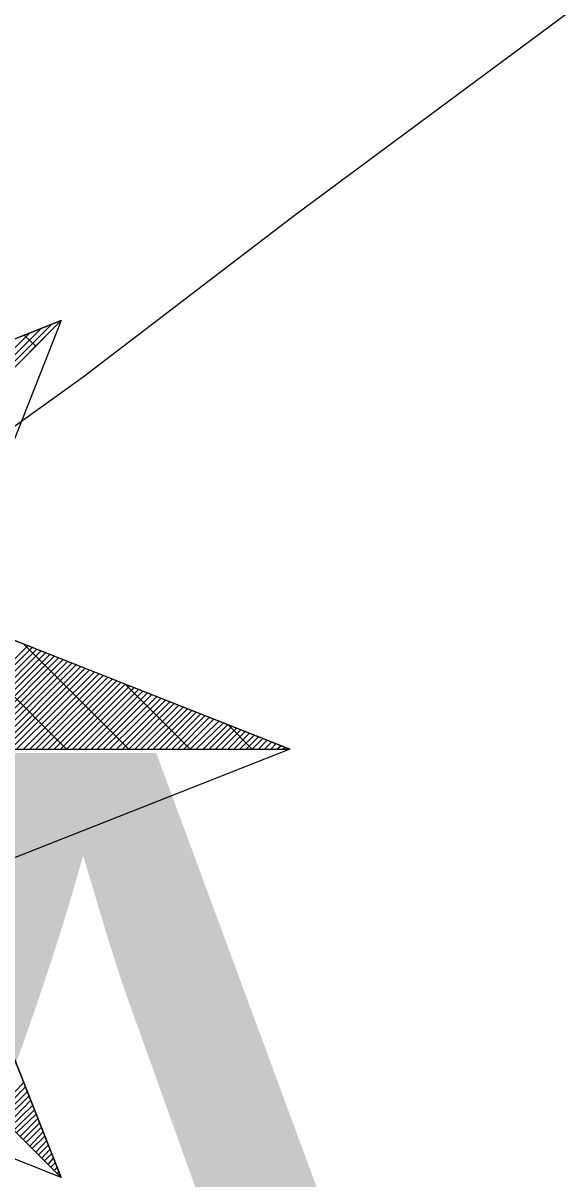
# Model space of a CAD drawing. Extents: x -729889 to -691139, y -995431 to -974354.
# Drawn here: x -725499.035 to -725497.971, y -978448.674 to -978446.378 of the extents above; entities that cross this region are included whole.
import ezdxf

# ---------------------------------------------------------------- set-up
doc = ezdxf.new("R2010")
doc.units = 0
for name, color, linetype in [('Atributy', 7, 'Continuous'), ('Skutečně zaměřené kabelové vedení', 7, 'Continuous'), ('Světelný bod se zemním svítidlem', 7, 'Continuous')]:
    doc.layers.add(name, color=color, linetype=linetype)

# ---------------------------------------------------------------- blocks, each defined once
blk = doc.blocks.new('Světlo')
at = {"layer": 'Světelný bod se zemním svítidlem'}
for p, q in [((0.8504, 0.8504), (0.2957, 0.6313)), ((0.2957, 0.6313), (0.8504, 0.8504)), ((0.3687, 0.3687), (0.8504, 0.8504)), ((0.8504, 0.8504), (0.3687, 0.3687)), ((0.8504, 0.8504), (0.6209, 0.2696)), ((0.3617, 0.3983), (0.7878, 0.8261)), ((0.3635, 0.3878), (0.8087, 0.833)), ((0.367, 0.3791), (0.8296, 0.8417)), ((0.8, 0.8), (0.7774, 0.8209)), ((1.3043, 0), (0.3687, 0.3687)), ((0.8609, 0), (0.5722, 0.2887)), ((0.6209, 0.2696), (1.3043, 0)), ((0.9843, 0), (0.7757, 0.2087)), ((0.5774, 0), (0.7843, 0.2052)), ((0.5896, 0), (0.793, 0.2017)), ((0.6035, 0), (0.8017, 0.1983)), ((0.6157, 0), (0.8104, 0.1948)), ((0.6278, 0), (0.8191, 0.1913)), ((0.64, 0), (0.8278, 0.1878)), ((0.6522, 0), (0.8365, 0.1843)), ((0.6643, 0), (0.8452, 0.1809)), ((0.6765, 0), (0.8539, 0.1774)), ((0.6887, 0), (0.8626, 0.1739)), ((0.7009, 0), (0.8713, 0.1704)), ((0.713, 0), (0.88, 0.167)), ((0.7252, 0), (0.8887, 0.1635)), ((0.7374, 0), (0.8974, 0.16)), ((0.7496, 0), (0.9061, 0.1565)), ((0.7617, 0), (0.9165, 0.153)), ((0.7757, 0), (0.9252, 0.1496)), ((0.7878, 0), (0.9339, 0.1461)), ((0.8, 0), (0.9426, 0.1426)), ((0.8122, 0), (0.9513, 0.1391)), ((0.8243, 0), (0.96, 0.1357)), ((0.8365, 0), (0.9687, 0.1322)), ((0.8487, 0), (0.9774, 0.1287)), ((0.8609, 0), (0.9861, 0.1252)), ((0.873, 0), (0.9948, 0.1217)), ((0.8852, 0), (1.0035, 0.1183)), ((0.8974, 0), (1.0122, 0.1148)), ((1.1061, 0), (0.9774, 0.1287)), ((0.9096, 0), (1.0209, 0.1113)), ((0.9217, 0), (1.0296, 0.1078)), ((0.9339, 0), (1.04, 0.1043)), ((0.9461, 0), (1.0487, 0.1009)), ((0.96, 0), (1.0574, 0.0974)), ((0.9722, 0), (1.0661, 0.0939)), ((0.9843, 0), (1.0748, 0.0904)), ((0.9965, 0), (1.0835, 0.087)), ((1.0087, 0), (1.0922, 0.0835)), ((1.0209, 0), (1.1009, 0.08)), ((1.033, 0), (1.1096, 0.0765)), ((1.0452, 0), (1.1183, 0.073)), ((1.0574, 0), (1.127, 0.0696)), ((1.0696, 0), (1.1357, 0.0661)), ((1.0817, 0), (1.1443, 0.0626)), ((1.0939, 0), (1.153, 0.0591)), ((1.1061, 0), (1.1635, 0.0557)), ((1.1183, 0), (1.1722, 0.0522)), ((1.1322, 0), (1.1809, 0.0487)), ((1.2296, 0), (1.1809, 0.0487)), ((1.1443, 0), (1.1896, 0.0452)), ((1.1565, 0), (1.1983, 0.0417)), ((1.1687, 0), (1.207, 0.0383)), ((1.1809, 0), (1.2157, 0.0348)), ((1.193, 0), (1.2243, 0.0313)), ((1.2052, 0), (1.233, 0.0278)), ((1.2174, 0), (1.2417, 0.0243)), ((-1.3043, 0), (1.3043, 0)), ((0, 0), (1.3043, 0)), ((1.3043, 0), (0.6209, -0.2696)), ((1.2296, 0), (1.2504, 0.0209)), ((1.2417, 0), (1.2591, 0.0174)), ((1.2539, 0), (1.2678, 0.0139)), ((1.2661, 0), (1.2765, 0.0104)), ((1.2783, 0), (1.287, 0.007)), ((1.2904, 0), (1.2957, 0.0035)), ((1.3043, 0), (1.3043, 0)), ((0.8504, -0.8504), (0.6209, -0.2696)), ((0.6209, -0.2696), (0.8504, -0.8504)), ((0.3687, -0.3687), (0.8504, -0.8504)), ((0.3687, -0.3687), (0.8504, -0.8504)), ((0.8504, -0.8504), (0.2696, -0.6209)), ((0.72, -0.72), (0.7757, -0.6626)), ((0.7252, -0.7252), (0.7791, -0.6713)), ((0.7322, -0.7322), (0.7826, -0.68)), ((0.7374, -0.7374), (0.7861, -0.6887)), ((0.7443, -0.7443), (0.7896, -0.6974)), ((0.7496, -0.7496), (0.793, -0.7078)), ((0.7565, -0.7565), (0.7965, -0.7165)), ((0.7617, -0.7617), (0.8, -0.7252)), ((0.7687, -0.7687), (0.8035, -0.7339)), ((0.7757, -0.7739), (0.807, -0.7426)), ((0.7809, -0.7809), (0.8104, -0.7513)), ((0.7878, -0.7878), (0.8139, -0.76)), ((0.793, -0.793), (0.8174, -0.7687)), ((0.8, -0.8), (0.8209, -0.7774)), ((0.8052, -0.8052), (0.8243, -0.7861)), ((0.8122, -0.8122), (0.8278, -0.7948)), ((0.8174, -0.8174), (0.8313, -0.8035)), ((0.8243, -0.8243), (0.8348, -0.8122)), ((0.8296, -0.8296), (0.8383, -0.8209)), ((0.8365, -0.8365), (0.8417, -0.8313)), ((0.8417, -0.8417), (0.8452, -0.84)), ((0.8487, -0.8487), (0.8487, -0.8487))]:
    blk.add_line(p, q, dxfattribs=at)

msp = doc.modelspace()

# ---------------------------------------------------------------- linework, layer by layer
at = {"layer": 'Skutečně zaměřené kabelové vedení'}
msp.add_lwpolyline([(-725495.52, -978444.55), (-725495.7899, -978444.7082), (-725495.9056, -978444.7909), (-725495.9966, -978444.8653), (-725496.3852, -978445.1712), (-725496.7076, -978445.4193), (-725497.1376, -978445.7583), (-725497.7577, -978446.213), (-725498.0471, -978446.428), (-725498.4936, -978446.7587), (-725498.9152, -978447.0812), (-725499.1468, -978447.2466), (-725499.5106, -978447.5111), (-725499.81, -978447.82)], dxfattribs=at)

# ---------------------------------------------------------------- block references
at = {"layer": 'Světelný bod se zemním svítidlem', "xscale": 1.0005800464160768, "yscale": 1.0005800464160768}
msp.add_blockref('Světlo', (-725499.81, -978447.82), dxfattribs=at)

# ---------------------------------------------------------------- texts
at = {"layer": 'Atributy'}
msp.add_text('A-0200', height=2, dxfattribs=at).set_placement((-725499.81, -978449.8276))

doc.saveas('drawing.dxf')
